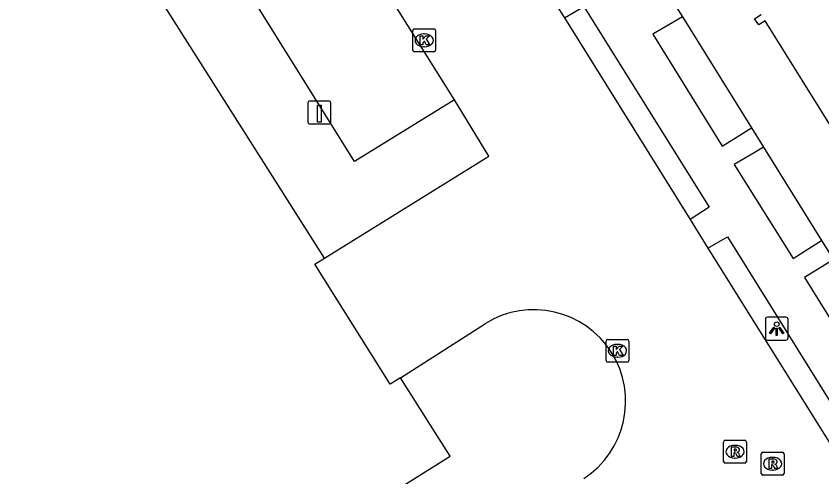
# Model space of a CAD drawing. Extents: x 159280 to 160375, y 384531 to 385872.
# Drawn here: x 159496.27 to 159531.51, y 385308.72 to 385328.88 of the extents above; entities that cross this region are included whole.
import ezdxf

# ---------------------------------------------------------------- set-up
doc = ezdxf.new("R2010")
doc.units = 0
for name, color, linetype in [('IMGEO_Groenvoorziening', 7, 'Continuous'), ('IMGEO_Kolk', 7, 'Continuous'), ('IMGEO_Laadpaal', 7, 'Continuous'), ('IMGEO_Lichtpunt', 7, 'Continuous'), ('IMGEO_Pand', 7, 'Continuous'), ('IMGEO_Parkeervlak_open', 7, 'Continuous'), ('IMGEO_Rijbaan_lokaal_open', 7, 'Continuous'), ('IMGEO_Rioolput', 7, 'Continuous'), ('IMGEO_Voetgangersgebied_open', 7, 'Continuous'), ('IMGEO_Voetpad_open', 7, 'Continuous')]:
    doc.layers.add(name, color=color, linetype=linetype)

msp = doc.modelspace()

# ---------------------------------------------------------------- linework, layer by layer
at = {"layer": 'IMGEO_Groenvoorziening'}
for points in [[(159525.415, 385328.849), (159528.439, 385323.988)], [(159528.965, 385323.142), (159531.501, 385319.066)]]:
    msp.add_lwpolyline(points, dxfattribs=at)
at = {"layer": 'IMGEO_Kolk'}
for p, q in [((159513.614, 385327.394), (159513.614, 385328.246)), ((159513.689, 385328.32), (159514.541, 385328.32)), ((159514.615, 385328.246), (159514.615, 385327.394)), ((159514.102, 385328.1), (159514.127, 385328.1)), ((159514.125, 385327.54), (159514.1, 385327.54)), ((159514.541, 385327.32), (159513.689, 385327.32)), ((159522.069, 385313.811), (159522.069, 385314.663)), ((159522.144, 385314.737), (159522.996, 385314.737)), ((159522.557, 385314.517), (159522.582, 385314.517)), ((159523.07, 385314.663), (159523.07, 385313.811)), ((159522.996, 385313.737), (159522.144, 385313.737)), ((159522.58, 385313.957), (159522.555, 385313.957))]:
    msp.add_line(p, q, dxfattribs=at)
for points in [[(159513.614, 385327.394), (159513.614, 385328.246)], [(159513.689, 385328.32), (159514.541, 385328.32)], [(159514.615, 385328.246), (159514.615, 385327.394)], [(159513.935, 385328.02), (159514.058, 385328.02), (159514.058, 385327.869), (159514.188, 385328.02), (159514.352, 385328.02), (159514.206, 385327.869), (159514.359, 385327.62), (159514.207, 385327.62), (159514.122, 385327.784), (159514.058, 385327.717), (159514.058, 385327.62), (159513.935, 385327.62), (159513.935, 385328.02)], [(159514.541, 385327.32), (159513.689, 385327.32)], [(159522.069, 385313.811), (159522.069, 385314.663)], [(159522.144, 385314.737), (159522.996, 385314.737)], [(159522.39, 385314.437), (159522.513, 385314.437), (159522.513, 385314.286), (159522.643, 385314.437), (159522.807, 385314.437), (159522.661, 385314.286), (159522.814, 385314.037), (159522.662, 385314.037), (159522.577, 385314.201), (159522.513, 385314.134), (159522.513, 385314.037), (159522.39, 385314.037), (159522.39, 385314.437)], [(159523.07, 385314.663), (159523.07, 385313.811)], [(159522.996, 385313.737), (159522.144, 385313.737)]]:
    msp.add_lwpolyline(points, dxfattribs=at)
for centre, start, end in [((159513.691, 385328.244), 91.552, 178.448), ((159513.691, 385328.244), 91.552, 178.448), ((159514.539, 385328.244), 1.552, 88.448), ((159514.539, 385328.244), 1.552, 88.448), ((159513.691, 385327.396), 181.552, 268.448), ((159513.691, 385327.396), 181.552, 268.448), ((159514.539, 385327.396), 271.552, 358.448), ((159514.539, 385327.396), 271.552, 358.448), ((159522.146, 385314.661), 91.552, 178.448), ((159522.146, 385314.661), 91.552, 178.448), ((159522.994, 385314.661), 1.552, 88.448), ((159522.994, 385314.661), 1.552, 88.448), ((159522.146, 385313.813), 181.552, 268.448), ((159522.146, 385313.813), 181.552, 268.448), ((159522.994, 385313.813), 271.552, 358.448), ((159522.994, 385313.813), 271.552, 358.448)]:
    msp.add_arc(centre, 0.0765, start, end, dxfattribs=at)
for centre, major_axis, ratio, start_param, end_param in [((159514.101, 385327.82), (-0.387, 0.002), 0.722429, 4.712389, 7.853982), ((159514.126, 385327.82), (-0.39, 0.002), 0.717154, 1.570796, 4.712389), ((159522.556, 385314.237), (-0.387, 0.002), 0.722429, 4.712389, 7.853982), ((159522.581, 385314.237), (-0.39, 0.002), 0.717154, 1.570796, 4.712389)]:
    msp.add_ellipse(centre, major_axis=major_axis, ratio=ratio, start_param=start_param, end_param=end_param, dxfattribs=at)
at = {"layer": 'IMGEO_Laadpaal'}
for p, q in [((159509.03, 385325.083), (159509.03, 385324.242)), ((159509.03, 385325.083), (159509.03, 385324.242)), ((159509.946, 385325.167), (159509.105, 385325.167)), ((159509.946, 385325.167), (159509.105, 385325.167)), ((159510.03, 385324.251), (159510.03, 385325.092)), ((159510.03, 385324.251), (159510.03, 385325.092)), ((159509.114, 385324.167), (159509.955, 385324.167)), ((159509.114, 385324.167), (159509.955, 385324.167))]:
    msp.add_line(p, q, dxfattribs=at)
msp.add_lwpolyline([(159509.445, 385324.98), (159509.605, 385324.98), (159509.605, 385324.247), (159509.445, 385324.247), (159509.445, 385324.98)], dxfattribs=at)
for centre, start, end in [((159509.108, 385325.089), 92.4484, 184.2845), ((159509.108, 385325.089), 92.4484, 184.2845), ((159509.952, 385325.089), 2.4484, 94.2845), ((159509.952, 385325.089), 2.4484, 94.2845), ((159509.108, 385324.245), 182.4484, 274.2845), ((159509.108, 385324.245), 182.4484, 274.2845), ((159509.952, 385324.245), 272.4484, 4.2845), ((159509.952, 385324.245), 272.4484, 4.2845)]:
    msp.add_arc(centre, 0.0779, start, end, dxfattribs=at)
at = {"layer": 'IMGEO_Lichtpunt'}
for p, q in [((159529.039, 385315.606), (159529.039, 385314.799)), ((159529.039, 385315.606), (159529.039, 385314.799)), ((159529.941, 385315.701), (159529.133, 385315.701)), ((159529.941, 385315.701), (159529.133, 385315.701)), ((159530.035, 385314.799), (159530.035, 385315.606)), ((159530.035, 385314.799), (159530.035, 385315.606)), ((159529.133, 385314.705), (159529.941, 385314.705)), ((159529.133, 385314.705), (159529.941, 385314.705))]:
    msp.add_line(p, q, dxfattribs=at)
for points in [[(159529.413, 385315.27), (159529.452, 385315.242), (159529.264, 385314.98), (159529.226, 385315.007), (159529.413, 385315.27)], [(159529.515, 385315.222), (159529.562, 385315.222), (159529.562, 385314.9), (159529.515, 385314.9), (159529.515, 385315.222)], [(159529.625, 385315.242), (159529.663, 385315.269), (159529.85, 385315.007), (159529.811, 385314.979), (159529.625, 385315.242)]]:
    msp.add_lwpolyline(points, dxfattribs=at)
msp.add_circle((159529.538, 385315.404), 0.0994, dxfattribs=at)
for centre, start, end in [((159529.133, 385315.606), 90, 180), ((159529.133, 385315.606), 90, 180), ((159529.941, 385315.606), 0, 90), ((159529.941, 385315.606), 0, 90), ((159529.133, 385314.799), 180, 270), ((159529.133, 385314.799), 180, 270), ((159529.941, 385314.799), 270, 0), ((159529.941, 385314.799), 270, 360)]:
    msp.add_arc(centre, 0.0946, start, end, dxfattribs=at)
at = {"layer": 'IMGEO_Pand'}
msp.add_lwpolyline([(159531.997, 385323.284), (159531.909, 385323.415), (159532.188, 385323.601), (159529.026, 385328.677), (159528.748, 385328.501), (159528.57, 385328.77), (159528.852, 385328.949)], dxfattribs=at)
at = {"layer": 'IMGEO_Parkeervlak_open'}
msp.add_lwpolyline([(159515.441, 385325.224), (159511.063, 385322.514), (159504.254, 385333.446), (159508.6, 385336.129)], dxfattribs=at)
at = {"layer": 'IMGEO_Rijbaan_lokaal_open'}
for points in [[(159515.441, 385325.224), (159508.6, 385336.129)], [(159519.469, 385330.043), (159520.255, 385328.8)], [(159520.255, 385328.8), (159525.749, 385319.979)], [(159509.752, 385318.295), (159516.946, 385322.749), (159515.441, 385325.224)], [(159525.749, 385319.979), (159526.527, 385318.725)], [(159526.527, 385318.725), (159531.825, 385310.237)], [(159513.073, 385313.056), (159512.632, 385312.774), (159509.325, 385318.031), (159509.752, 385318.295)], [(159513.073, 385313.056), (159516.798, 385315.437)]]:
    msp.add_lwpolyline(points, dxfattribs=at)
msp.add_arc((159518.909, 385312.017), 4.019, 302.9081, 121.692, dxfattribs=at)
at = {"layer": 'IMGEO_Rioolput'}
for p, q in [((159527.211, 385309.393), (159527.211, 385310.245)), ((159527.286, 385310.319), (159528.138, 385310.319)), ((159528.212, 385310.245), (159528.212, 385309.393)), ((159527.699, 385310.099), (159527.724, 385310.099)), ((159527.722, 385309.539), (159527.697, 385309.539)), ((159528.856, 385308.868), (159528.856, 385309.72)), ((159528.931, 385309.794), (159529.783, 385309.794)), ((159529.344, 385309.574), (159529.369, 385309.574)), ((159529.857, 385309.72), (159529.857, 385308.868)), ((159528.138, 385309.319), (159527.286, 385309.319)), ((159529.783, 385308.794), (159528.931, 385308.794)), ((159529.367, 385309.014), (159529.342, 385309.014))]:
    msp.add_line(p, q, dxfattribs=at)
for points in [[(159527.211, 385309.393), (159527.211, 385310.245)], [(159527.286, 385310.319), (159528.138, 385310.319)], [(159528.212, 385310.245), (159528.212, 385309.393)], [(159527.8, 385310.017), (159527.548, 385310.019), (159527.548, 385309.619)], [(159527.726, 385309.938), (159527.672, 385309.938), (159527.672, 385309.857)], [(159527.672, 385309.857), (159527.724, 385309.857)], [(159527.548, 385309.619), (159527.672, 385309.619), (159527.672, 385309.781), (159527.683, 385309.781)], [(159527.73, 385309.752), (159527.801, 385309.619), (159527.941, 385309.619), (159527.876, 385309.745)], [(159528.856, 385308.868), (159528.856, 385309.72)], [(159528.931, 385309.794), (159529.783, 385309.794)], [(159529.445, 385309.492), (159529.193, 385309.494), (159529.193, 385309.094)], [(159529.857, 385309.72), (159529.857, 385308.868)], [(159528.138, 385309.319), (159527.286, 385309.319)], [(159529.193, 385309.094), (159529.317, 385309.094), (159529.317, 385309.256), (159529.328, 385309.256)], [(159529.371, 385309.413), (159529.317, 385309.413), (159529.317, 385309.332)], [(159529.317, 385309.332), (159529.369, 385309.332)], [(159529.375, 385309.227), (159529.446, 385309.094), (159529.586, 385309.094), (159529.521, 385309.22)], [(159529.783, 385308.794), (159528.931, 385308.794)]]:
    msp.add_lwpolyline(points, dxfattribs=at)
for centre, radius, start, end in [((159527.288, 385310.243), 0.0765, 91.552, 178.448), ((159527.288, 385310.243), 0.0765, 91.552, 178.448), ((159528.136, 385310.243), 0.0765, 1.552, 88.448), ((159528.136, 385310.243), 0.0765, 1.552, 88.448), ((159527.708, 385310.046), 0.19, 274.7715, 282.9687), ((159527.732, 385309.842), 0.0964, 77.0061, 93.1865), ((159527.746, 385309.899), 0.0378, 276.6634, 79.6772), ((159527.799, 385309.907), 0.109, 350.3612, 89.416), ((159527.797, 385309.907), 0.112, 277.5842, 350.9817), ((159527.682, 385309.728), 0.0533, 26.0293, 88.6989), ((159527.781, 385309.692), 0.108, 29.5134, 73.7905), ((159528.933, 385309.718), 0.0765, 91.552, 178.448), ((159528.933, 385309.718), 0.0765, 91.552, 178.448), ((159529.444, 385309.382), 0.109, 350.3612, 89.416), ((159529.781, 385309.718), 0.0765, 1.552, 88.448), ((159529.781, 385309.718), 0.0765, 1.552, 88.448), ((159527.288, 385309.395), 0.0765, 181.552, 268.448), ((159527.288, 385309.395), 0.0765, 181.552, 268.448), ((159528.136, 385309.395), 0.0765, 271.552, 358.448), ((159528.136, 385309.395), 0.0765, 271.552, 358.448), ((159529.327, 385309.203), 0.0533, 26.0293, 88.6989), ((159529.353, 385309.521), 0.19, 274.7715, 282.9687), ((159529.377, 385309.317), 0.0964, 77.0061, 93.1865), ((159529.391, 385309.374), 0.0378, 276.6634, 79.6772), ((159529.442, 385309.382), 0.112, 277.5842, 350.9817), ((159529.426, 385309.167), 0.108, 29.5134, 73.7905), ((159528.933, 385308.87), 0.0765, 181.552, 268.448), ((159528.933, 385308.87), 0.0765, 181.552, 268.448), ((159529.781, 385308.87), 0.0765, 271.552, 358.448), ((159529.781, 385308.87), 0.0765, 271.552, 358.448)]:
    msp.add_arc(centre, radius, start, end, dxfattribs=at)
for centre, major_axis, ratio, start_param, end_param in [((159527.698, 385309.819), (-0.387, 0.002), 0.722429, 4.712389, 7.853982), ((159527.723, 385309.819), (-0.39, 0.002), 0.717154, 1.570796, 4.712389), ((159529.343, 385309.294), (-0.387, 0.002), 0.722429, 4.712389, 7.853982), ((159529.368, 385309.294), (-0.39, 0.002), 0.717154, 1.570796, 4.712389)]:
    msp.add_ellipse(centre, major_axis=major_axis, ratio=ratio, start_param=start_param, end_param=end_param, dxfattribs=at)
at = {"layer": 'IMGEO_Voetgangersgebied_open'}
for points in [[(159509.752, 385318.295), (159473.614, 385375.297)], [(159426.009, 385253.608), (159497.859, 385298.653), (159506.85, 385304.364), (159515.25, 385309.623), (159513.073, 385313.056)]]:
    msp.add_lwpolyline(points, dxfattribs=at)
at = {"layer": 'IMGEO_Voetpad_open'}
for points in [[(159524.878, 385329.713), (159525.415, 385328.849)], [(159520.255, 385328.8), (159521.094, 385329.298), (159526.576, 385320.524), (159525.749, 385319.979)], [(159525.415, 385328.849), (159524.997, 385328.606), (159524.117, 385328.095), (159527.153, 385323.192), (159528.035, 385323.738), (159528.439, 385323.988)], [(159528.439, 385323.988), (159528.965, 385323.142)], [(159528.965, 385323.142), (159528.556, 385322.903), (159527.669, 385322.385), (159530.249, 385318.277), (159531.106, 385318.817), (159531.501, 385319.066)], [(159526.527, 385318.725), (159527.381, 385319.225), (159532.654, 385310.759), (159531.825, 385310.237)], [(159531.501, 385319.066), (159532.02, 385318.232)], [(159532.02, 385318.232), (159531.625, 385317.986), (159530.753, 385317.443), (159533.848, 385312.475), (159534.747, 385312.983), (159535.145, 385313.208)]]:
    msp.add_lwpolyline(points, dxfattribs=at)

doc.saveas('drawing.dxf')
